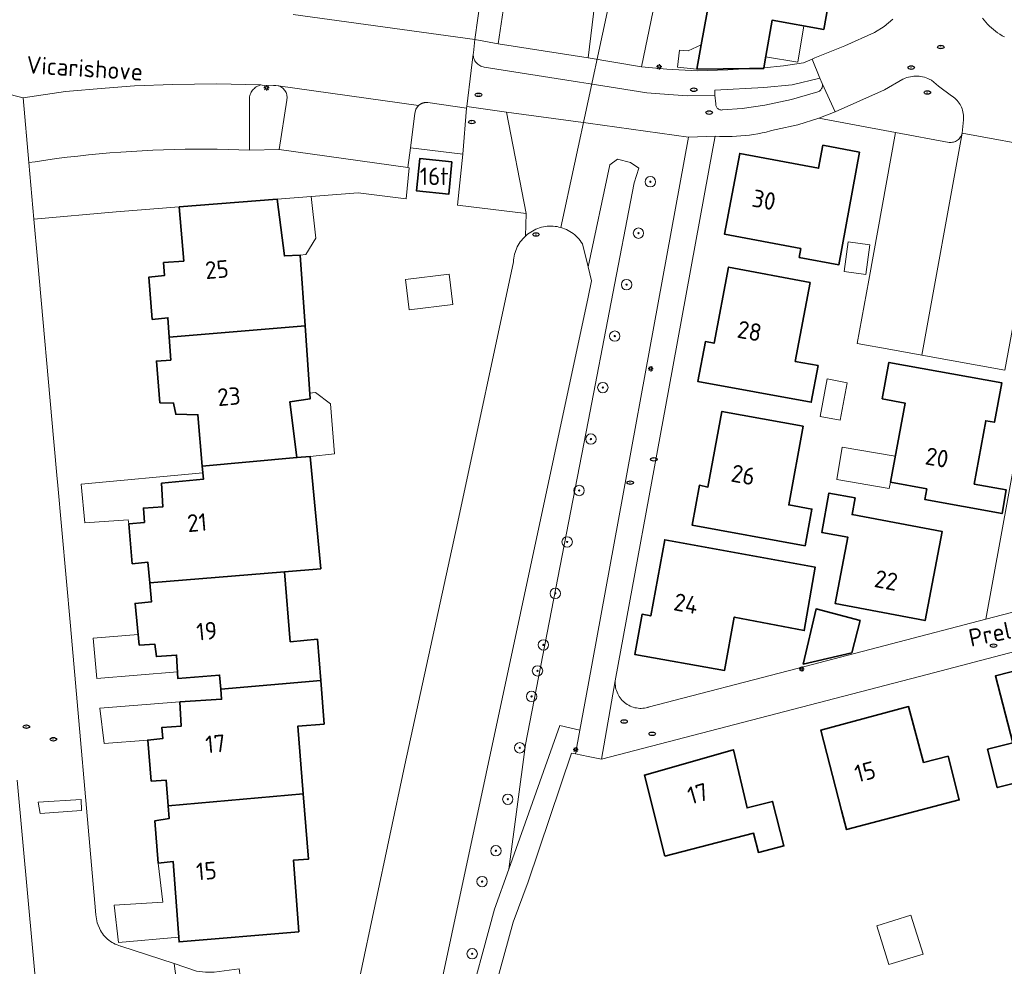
# Model space of a CAD drawing. Header units: metres. Extents: x 152610 to 160096, y 456114 to 462495.
# Tile 520 of 938: x 158456 to 158532, y 459881 to 459954. Entities that reach past the tile are written whole.
import ezdxf
from ezdxf.enums import TextEntityAlignment as Align

# ---------------------------------------------------------------- set-up
doc = ezdxf.new("R2010")
doc.units = ezdxf.units.M
doc.header["$LTSCALE"] = 0.5
doc.layers.get('0').update_dxf_attribs({"linetype": 'CONTINUOUS'})
for name, color, linetype, lineweight in [('B-PV-GK-BESCHOEIING-G', 251, 'GK-BESCHOEIING-SO', 18), ('B-PV-GR-BEPLANTING_CULTUUR_BOSPLANTSOEN-GV', 251, 'CONTINUOUS', 18), ('B-PV-GR-BEPLANTING_CULTUUR_HEESTERS-GV', 251, 'CONTINUOUS', 18), ('B-PV-GR-BOOM-S', 251, 'CONTINUOUS', 25), ('B-PV-GR-HAAG-GV', 251, 'CONTINUOUS', 13), ('B-PV-IE-MEUBILAIR-S', 251, 'CONTINUOUS', 25), ('B-PV-KW-KUNSTWERK_DUIKER-G', 251, 'CONTINUOUS', 18), ('B-PV-OG-BEBOUWING-GV', 6, 'CONTINUOUS', 35), ('B-PV-OG-BEBOUWING-T18', 1, 'CONTINUOUS', 18), ('B-PV-OG-BEBOUWING_OVERBOUWING-GV', 251, 'CONTINUOUS', 18), ('B-PV-OG-BEBOUWING_SCHUUR-GV', 251, 'CONTINUOUS', 18), ('B-PV-OG-TERREIN_BEGROEID-GV', 251, 'CONTINUOUS', 18), ('B-PV-OG-TOPOGRAFIE-T18', 1, 'CONTINUOUS', 18), ('B-PV-OG-WATER_SLOOT-GV', 251, 'CONTINUOUS', 18), ('B-PV-VH-GESLOTENVERHARDING_ASFALT-GV', 251, 'CONTINUOUS', 18), ('B-PV-VH-ONVERHARD_ZAND-GV', 251, 'CONTINUOUS', 18), ('B-PV-VH-OPENVERHARDING_BETONSTRAATSTEEN-GV', 251, 'CONTINUOUS', 18), ('B-PV-VH-OPENVERHARDING_TEGEL-GV', 251, 'CONTINUOUS', 18)]:
    doc.layers.add(name, color=color, linetype=linetype, lineweight=lineweight)
doc.styles.add('NLCS-ISO', font='NLCS-ISO.ttf')
doc.styles.add('NLCS-ISO-M750-T18', font='NLCS-ISO.ttf', dxfattribs={"height": 1.35})
doc.linetypes.add('GK-BESCHOEIING-SO', pattern='A,18,-3,[1,NLCS.SHX,S=0.6,R=0,X=0,Y=0],-3', length=24)

# ---------------------------------------------------------------- blocks, each defined once
blk = doc.blocks.new('SIE-MEUBILAIR_PAAL_LICHTMAST-SO')
for points in [[(-0.62, 0), (-1, 0)], [(-0.71, 0.71), (-0.44, 0.44)], [(0, 1), (0, 0.62)], [(0.44, 0.44), (0.71, 0.71)], [(1, 0), (0.62, 0)], [(-0.71, -0.71), (-0.44, -0.44)], [(0, -0.62), (0, -1)], [(0.44, -0.44), (0.71, -0.71)]]:
    blk.add_lwpolyline(points)
blk.add_circle((0, 0), 0.5)
blk = doc.blocks.new('SIE-MEUBILAIR_PUT_RIOOLPUT-SO')
blk.add_ellipse((0, 0), major_axis=(1.25, 0), ratio=0.54)
at = {"style": 'NLCS-ISO'}
blk.add_text('ri', height=0.75, dxfattribs=at).set_placement((-0.04, 0.07), align=Align.MIDDLE_CENTER)
blk = doc.blocks.new('SGR-BOOM_GBKN-SO')
at = {"linetype": 'ByBlock', "lineweight": 18}
h = blk.add_hatch(color=0, dxfattribs=at)
h.dxf.hatch_style = 1
edge = h.paths.add_edge_path()
edge.add_arc((0, 0), 0.25, 0, 360)
at = {"color": 0, "linetype": 'ByBlock', "lineweight": 18}
for radius in [2, 0.25]:
    blk.add_circle((0, 0), radius, dxfattribs=at)
at = {"color": 0, "linetype": 'ByBlock', "lineweight": 18, "style": 'NLCS-ISO'}
blk.add_attdef('SOORT', (2.5, 0), '', height=1.5, dxfattribs=at)

msp = doc.modelspace()

# ---------------------------------------------------------------- linework, layer by layer
at = {"layer": 'B-PV-GK-BESCHOEIING-G', "flags": 128}
msp.add_lwpolyline([(158482.859, 459857.351), (158482.756, 459857.303), (158482.649, 459857.262), (158482.539, 459857.229), (158482.427, 459857.203), (158482.314, 459857.186), (158482.2, 459857.176), (158482.085, 459857.174), (158481.971, 459857.181), (158481.857, 459857.195), (158481.745, 459857.217), (158481.634, 459857.247), (158481.526, 459857.284), (158481.421, 459857.329), (158481.319, 459857.382), (158481.221, 459857.441), (158481.127, 459857.507), (158481.038, 459857.579), (158480.955, 459857.657), (158480.877, 459857.741), (158480.805, 459857.831), (158480.74, 459857.925), (158480.681, 459858.023), (158478.864, 459874.302), (158478.832, 459874.416), (158478.8, 459874.553), (158478.777, 459874.692), (158478.762, 459874.832), (158478.754, 459874.972), (158478.755, 459875.113), (158478.764, 459875.253), (158478.78, 459875.393), (158478.804, 459875.532), (158478.837, 459875.669), (158478.877, 459875.803), (158478.924, 459875.936), (158478.979, 459876.065), (158479.042, 459876.191), (158479.111, 459876.314), (158479.187, 459876.432), (158479.27, 459876.545), (158479.359, 459876.654), (158479.455, 459876.758), (158479.556, 459876.856), (158479.662, 459876.948), (158479.773, 459877.034), (158479.889, 459877.113), (158480.01, 459877.186), (158480.134, 459877.251), (158480.262, 459877.31), (158480.414, 459877.379), (158480.563, 459877.454), (158480.708, 459877.537), (158480.849, 459877.627), (158480.985, 459877.723), (158481.117, 459877.826), (158481.243, 459877.935), (158481.364, 459878.05), (158481.48, 459878.171), (158481.589, 459878.297), (158481.693, 459878.428), (158481.79, 459878.564), (158481.88, 459878.704), (158481.964, 459878.848), (158482.04, 459878.997), (158482.11, 459879.149), (158482.131, 459879.2), (158482.308, 459879.697), (158482.396, 459880.217), (158485.88, 459896.56), (158489.95, 459915.29), (158494.249, 459935.325), (158494.258, 459935.466), (158494.275, 459935.615), (158494.3, 459935.763), (158494.332, 459935.91), (158494.373, 459936.054), (158494.421, 459936.196), (158494.477, 459936.336), (158494.54, 459936.472), (158494.61, 459936.605), (158494.687, 459936.734), (158494.771, 459936.858), (158494.861, 459936.978), (158494.958, 459937.093), (158495.061, 459937.202), (158495.169, 459937.306), (158495.213, 459937.346), (158495.328, 459937.444), (158495.449, 459937.536), (158495.574, 459937.621), (158495.704, 459937.699), (158495.837, 459937.771), (158495.974, 459937.835), (158496.115, 459937.892), (158496.258, 459937.941), (158496.403, 459937.983), (158496.551, 459938.017), (158496.7, 459938.044), (158496.85, 459938.062), (158497.001, 459938.072), (158497.153, 459938.075), (158497.304, 459938.069), (158497.455, 459938.056), (158497.605, 459938.034), (158497.753, 459938.005), (158497.9, 459937.968), (158498.045, 459937.923), (158498.187, 459937.87), (158498.326, 459937.81), (158498.462, 459937.743), (158498.594, 459937.669), (158498.722, 459937.588), (158498.845, 459937.5), (158498.964, 459937.406), (158499.077, 459937.306), (158499.185, 459937.2), (158499.287, 459937.088), (158499.384, 459936.971), (158499.474, 459936.849), (158499.557, 459936.723), (158500, 459934.95), (158500.27, 459933.87), (158500, 459932.606), (158484.296, 459859.171), (158484.244, 459859.034), (158484.177, 459858.877), (158484.102, 459858.724), (158484.02, 459858.575), (158483.932, 459858.43), (158483.836, 459858.289), (158483.734, 459858.152), (158483.626, 459858.021), (158483.512, 459857.895), (158483.392, 459857.774), (158483.266, 459857.659), (158483.135, 459857.55), (158482.999, 459857.447)], close=True, dxfattribs=at)
at = {"layer": 'B-PV-GR-BEPLANTING_CULTUUR_BOSPLANTSOEN-GV', "flags": 128}
msp.add_lwpolyline([(158500.505, 459955.291), (158500, 459951.049), (158504.12, 459950.35), (158506.66, 459962.66)], dxfattribs=at)
msp.add_lwpolyline([(158503.264, 459942.976), (158502.271, 459943.233), (158501.673, 459942.809), (158500, 459934.95), (158500.27, 459933.87), (158500, 459932.606), (158484.296, 459859.171), (158484.796, 459858.247), (158485.183, 459857.785), (158485.888, 459857.571), (158486.448, 459857.668), (158486.778, 459858.17), (158488.442, 459864.606), (158488.054, 459866.783), (158488.156, 459867.733), (158488.207, 459868.584), (158492.786, 459885.444), (158493.879, 459888.522), (158495.186, 459898.113), (158500, 459923.027), (158503.55, 459941.4), (158503.913, 459942.54)], close=True, dxfattribs=at)
at = {"layer": 'B-PV-GR-BEPLANTING_CULTUUR_HEESTERS-GV', "flags": 128}
for points in [[(158474.89, 459948.95), (158474.783, 459948.952), (158474.691, 459948.927), (158474.601, 459948.894), (158474.514, 459948.854), (158474.431, 459948.807), (158474.353, 459948.753), (158474.279, 459948.693), (158474.21, 459948.627), (158474.147, 459948.555), (158474.09, 459948.478), (158474.04, 459948.397), (158473.997, 459948.312), (158473.961, 459948.223), (158473.933, 459948.132), (158473.912, 459948.039), (158473.9, 459947.944), (158473.895, 459947.849), (158473.895, 459947.833), (158473.91, 459943.928), (158476.2, 459943.98), (158476.773, 459947.778), (158476.789, 459947.863), (158476.798, 459947.949), (158476.798, 459948.035), (158476.791, 459948.121), (158476.775, 459948.206), (158476.752, 459948.29), (158476.721, 459948.37), (158476.683, 459948.448), (158476.638, 459948.521), (158476.586, 459948.591), (158476.528, 459948.655), (158476.465, 459948.713), (158476.396, 459948.766), (158476.323, 459948.811), (158476.246, 459948.85), (158476.165, 459948.882), (158476.126, 459948.894), (158475.94, 459948.92), (158475.764, 459948.925)], [(158487.573, 459947.601), (158487.558, 459947.602), (158487.543, 459947.602), (158487.528, 459947.602), (158487.513, 459947.602), (158487.498, 459947.602), (158487.483, 459947.602), (158487.468, 459947.601), (158487.453, 459947.6), (158487.438, 459947.598), (158487.423, 459947.597), (158487.408, 459947.595), (158487.394, 459947.593), (158487.379, 459947.591), (158487.364, 459947.588), (158487.349, 459947.585), (158487.335, 459947.582), (158487.32, 459947.579), (158487.306, 459947.575), (158487.291, 459947.572), (158487.277, 459947.567), (158487.262, 459947.563), (158487.248, 459947.559), (158487.234, 459947.554), (158487.22, 459947.549), (158487.206, 459947.543), (158487.192, 459947.538), (158487.178, 459947.532), (158487.165, 459947.526), (158487.151, 459947.52), (158487.137, 459947.513), (158487.124, 459947.506), (158487.111, 459947.499), (158487.098, 459947.492), (158487.085, 459947.485), (158487.072, 459947.477), (158487.059, 459947.469), (158487.047, 459947.461), (158487.034, 459947.453), (158487.022, 459947.444), (158487.01, 459947.436), (158486.998, 459947.427), (158486.986, 459947.418), (158486.974, 459947.408), (158486.963, 459947.399), (158486.951, 459947.389), (158486.94, 459947.379), (158486.929, 459947.369), (158486.731, 459947.093), (158486.654, 459946.762), (158486.301, 459944.1), (158490.356, 459943.612), (158490.64, 459947.156), (158487.647, 459947.593), (158487.632, 459947.595), (158487.617, 459947.597), (158487.602, 459947.598), (158487.588, 459947.6)], [(158471.427, 459943.999), (158470.598, 459944.007), (158469.77, 459944.006), (158468.942, 459943.998), (158468.114, 459943.981), (158467.286, 459943.957), (158466.459, 459943.925), (158465.632, 459943.885), (158464.805, 459943.836), (158463.979, 459943.78), (158463.153, 459943.716), (158462.328, 459943.643), (158461.504, 459943.563), (158460.681, 459943.475), (158459.858, 459943.379), (158459.036, 459943.275), (158458.216, 459943.163), (158457.396, 459943.043), (158456.912, 459942.968), (158457.299, 459938.609), (158463.629, 459939.171), (158468.49, 459939.551), (158476.048, 459940.144), (158479.002, 459940.376), (158482.29, 459940.635), (158485.969, 459940.183), (158486.199, 459942.576), (158486.1, 459942.59), (158476.2, 459943.98), (158473.91, 459943.928), (158473.082, 459943.96), (158472.255, 459943.983)]]:
    msp.add_lwpolyline(points, close=True, dxfattribs=at)
at = {"layer": 'B-PV-GR-HAAG-GV', "flags": 128}
for points in [[(158518.03, 459949.08), (158517.864, 459949.483), (158515.731, 459948.976), (158513.55, 459948.75), (158509.76, 459948.56), (158509.76, 459948.16), (158509.83, 459947.5), (158509.831, 459947.44), (158509.841, 459947.38), (158509.858, 459947.322), (158509.883, 459947.267), (158509.914, 459947.216), (158509.953, 459947.169), (158509.997, 459947.128), (158510.046, 459947.092), (158510.099, 459947.064), (158510.156, 459947.043), (158510.214, 459947.03), (158510.275, 459947.024), (158510.335, 459947.027), (158510.36, 459947.03), (158511.88, 459947.15), (158513.61, 459947.39), (158515.679, 459947.835), (158517.71, 459948.43), (158517.769, 459948.455), (158517.825, 459948.487), (158517.876, 459948.526), (158517.922, 459948.57), (158517.962, 459948.62), (158517.996, 459948.675), (158518.023, 459948.734), (158518.042, 459948.795), (158518.053, 459948.858), (158518.056, 459948.922), (158518.052, 459948.986), (158518.039, 459949.049)], [(158525.508, 459949.625), (158525.372, 459949.634), (158525.236, 459949.634), (158525.1, 459949.627), (158524.965, 459949.611), (158524.832, 459949.588), (158524.699, 459949.557), (158524.569, 459949.518), (158524.441, 459949.471), (158524.317, 459949.417), (158524.26, 459949.39), (158522.84, 459948.58), (158519.024, 459946.876), (158517.78, 459946.39), (158523.69, 459945.29), (158527.81, 459944.53), (158527.896, 459944.524), (158527.982, 459944.525), (158528.067, 459944.535), (158528.151, 459944.552), (158528.234, 459944.578), (158528.313, 459944.61), (158528.389, 459944.65), (158528.461, 459944.697), (158528.529, 459944.751), (158528.591, 459944.81), (158528.647, 459944.875), (158528.697, 459944.945), (158528.741, 459945.019), (158528.777, 459945.097), (158528.806, 459945.178), (158528.82, 459945.23), (158528.92, 459946.26), (158528.929, 459946.384), (158528.93, 459946.509), (158528.923, 459946.633), (158528.909, 459946.757), (158528.886, 459946.879), (158528.855, 459947), (158528.817, 459947.118), (158528.771, 459947.234), (158528.718, 459947.347), (158528.658, 459947.456), (158528.591, 459947.561), (158528.517, 459947.661), (158528.437, 459947.756), (158528.351, 459947.847), (158528.26, 459947.931), (158528.163, 459948.009), (158528.061, 459948.081), (158528, 459948.12), (158527.01, 459948.87), (158526.46, 459949.32), (158526.29, 459949.41), (158526.166, 459949.465), (158526.038, 459949.512), (158525.908, 459949.552), (158525.776, 459949.584), (158525.643, 459949.609)]]:
    msp.add_lwpolyline(points, close=True, dxfattribs=at)
at = {"layer": 'B-PV-KW-KUNSTWERK_DUIKER-G', "flags": 128}
for points in [[(158502.203, 459958.038), (158500, 459947.741)], [(158500, 459947.741), (158497.909, 459937.965)]]:
    msp.add_lwpolyline(points, dxfattribs=at)
at = {"layer": 'B-PV-OG-BEBOUWING-GV', "flags": 128}
for points in [[(158519.4, 459960.12), (158512.44, 459961.36), (158511.4, 459955.5), (158509.41, 459955.86), (158508.72, 459952.06), (158508.388, 459950.184), (158512.444, 459950.212), (158513.52, 459950.219), (158513.529, 459950.272), (158513.69, 459951.18), (158514.17, 459953.94), (158518.16, 459953.23)], [(158520.92, 459943.77), (158518.09, 459944.31), (158517.76, 459942.54), (158511.69, 459943.68), (158510.51, 459937.45), (158516.39, 459936.34), (158516.27, 459935.67), (158519.32, 459935.1)], [(158489.51, 459943.04), (158487.02, 459943.28), (158486.78, 459940.79), (158489.27, 459940.55)], [(158467.719, 459929.518), (158478.186, 459930.38), (158477.81, 459935.846), (158476.6, 459935.783), (158476.048, 459940.144), (158468.49, 459939.551), (158468.836, 459935.381), (158467.282, 459935.271), (158467.356, 459934.268), (158466.151, 459934.149), (158466.416, 459930.889), (158467.621, 459931.008)], [(158517.1, 459933.74), (158510.83, 459934.92), (158509.71, 459929.05), (158509.04, 459929.18), (158508.46, 459926.1), (158517.19, 459924.5), (158517.72, 459927.33), (158515.96, 459927.65)], [(158470.264, 459919.586), (158477.555, 459920.233), (158477.025, 459924.545), (158478.572, 459924.764), (158478.186, 459930.38), (158467.719, 459929.518), (158467.836, 459927.748), (158466.733, 459927.677), (158466.999, 459924.467), (158468.05, 459924.439), (158468.228, 459923.583), (158469.929, 459923.539)], [(158526.103, 459917.84), (158525.952, 459917.005), (158531.896, 459915.924), (158532.226, 459917.743), (158529.749, 459918.194), (158530.64, 459923.08), (158531.31, 459922.96), (158531.87, 459926.01), (158523.18, 459927.57), (158522.66, 459924.77), (158524.43, 459924.44), (158523.3, 459918.35)], [(158516.58, 459922.67), (158510.31, 459923.8), (158509.23, 459917.97), (158508.57, 459918.1), (158508.01, 459915.03), (158516.72, 459913.44), (158517.24, 459916.27), (158515.46, 459916.59)], [(158466.219, 459910.578), (158476.608, 459911.442), (158479.396, 459911.674), (158478.579, 459920.324), (158477.555, 459920.233), (158470.264, 459919.586), (158470.35, 459918.572), (158467.137, 459918.256), (158467.24, 459916.451), (158465.736, 459916.341), (158465.807, 459915.238), (158464.602, 459915.119), (158464.873, 459912.058), (158466.077, 459912.177)], [(158520.58, 459917.13), (158518.55, 459917.5), (158518, 459914.47), (158520.01, 459914.11), (158519.04, 459908.98), (158525.97, 459907.67), (158527.27, 459914.55), (158520.34, 459915.84)], [(158512.14, 459912.78), (158505.9, 459913.9), (158504.83, 459908.04), (158504.16, 459908.16), (158503.59, 459905.07), (158510.515, 459903.835), (158511.261, 459907.942), (158516.659, 459906.907), (158517.494, 459911.802)], [(158477.031, 459906.034), (158476.608, 459911.442), (158466.219, 459910.578), (158466.348, 459909.117), (158465.093, 459908.999), (158465.41, 459905.788), (158466.613, 459905.856), (158466.738, 459904.902), (158468.293, 459905.011), (158468.396, 459903.207), (158471.607, 459903.473), (158471.695, 459902.394), (158479.392, 459903.065), (158479.14, 459906.231)], [(158520.968, 459907.689), (158517.572, 459908.577), (158516.578, 459904.325), (158520.317, 459905.2)], [(158539.95, 459898.34), (158538.22, 459905.16), (158531.39, 459903.43), (158532.725, 459898.249), (158530.777, 459897.763), (158531.528, 459894.804), (158533.482, 459895.312), (158533.14, 459896.64)], [(158479.66, 459899.699), (158479.392, 459903.065), (158471.695, 459902.394), (158471.759, 459901.617), (158468.549, 459901.401), (158468.651, 459899.546), (158467.146, 459899.435), (158467.224, 459898.582), (158466.069, 459898.462), (158466.337, 459895.302), (158467.491, 459895.372), (158467.64, 459893.397), (158478.047, 459894.311), (158477.633, 459899.542)], [(158525.842, 459896.732), (158524.693, 459901.054), (158517.931, 459899.22), (158519.53, 459893.05), (158519.913, 459891.571), (158528.6, 459893.86), (158527.742, 459897.22)], [(158505.92, 459889.53), (158512.75, 459891.28), (158513.125, 459889.814), (158515.084, 459890.315), (158514.208, 459893.738), (158512.249, 459893.237), (158511.202, 459897.725), (158511.108, 459897.698), (158504.336, 459895.773)], [(158478.047, 459894.311), (158467.64, 459893.397), (158467.714, 459892.412), (158466.608, 459892.241), (158466.873, 459888.981), (158468.028, 459889.101), (158468.478, 459882.911), (158477.699, 459883.698), (158477.292, 459889.208), (158478.445, 459889.278)]]:
    msp.add_lwpolyline(points, close=True, dxfattribs=at)
at = {"layer": 'B-PV-OG-BEBOUWING_OVERBOUWING-GV', "flags": 128}
for points in [[(158516.626, 459953.503), (158514.17, 459953.94), (158513.69, 459951.18), (158513.679, 459951.119), (158516.16, 459950.707)], [(158508.388, 459950.184), (158508.718, 459952.047), (158507.716, 459951.586), (158507.043, 459951.63), (158506.885, 459950.321)], [(158479.021, 459937.15), (158478.66, 459940.349), (158476.048, 459940.144), (158476.6, 459935.783), (158477.81, 459935.846), (158478.235, 459935.891)], [(158480.151, 459924.383), (158478.982, 459925.265), (158478.542, 459925.202), (158478.572, 459924.764), (158477.025, 459924.545), (158477.555, 459920.233), (158478.579, 459920.324), (158480.461, 459920.526)], [(158470.35, 459918.572), (158470.309, 459919.057), (158460.928, 459918.176), (158461.228, 459915.198), (158464.56, 459915.442), (158464.602, 459915.119), (158465.807, 459915.238), (158465.736, 459916.341), (158467.24, 459916.451), (158467.137, 459918.256)], [(158465.41, 459905.788), (158465.329, 459906.606), (158461.871, 459906.315), (158462.152, 459903.221), (158468.366, 459903.725), (158468.293, 459905.011), (158466.738, 459904.902), (158466.613, 459905.856)], [(158468.651, 459899.546), (158468.549, 459901.401), (158462.38, 459900.913), (158462.715, 459898.215), (158466.069, 459898.462), (158467.224, 459898.582), (158467.146, 459899.435)], [(158468.451, 459883.28), (158468.028, 459889.101), (158466.873, 459888.981), (158467.217, 459885.97), (158463.473, 459885.733), (158463.815, 459882.873)]]:
    msp.add_lwpolyline(points, close=True, dxfattribs=at)
at = {"layer": 'B-PV-OG-BEBOUWING_SCHUUR-GV', "flags": 128}
for points in [[(158521.717, 459936.643), (158520.04, 459936.867), (158519.734, 459934.585), (158521.411, 459934.36)], [(158489.581, 459932.045), (158489.3, 459934.364), (158485.933, 459933.957), (158486.214, 459931.637)], [(158519.972, 459926.01), (158518.43, 459926.297), (158517.893, 459923.403), (158519.434, 459923.117)], [(158523.672, 459920.352), (158519.583, 459921.049), (158519.159, 459918.557), (158523.21, 459917.867), (158523.3, 459918.35)], [(158525.813, 459881.977), (158524.878, 459884.981), (158522.245, 459884.162), (158523.18, 459881.158)]]:
    msp.add_lwpolyline(points, close=True, dxfattribs=at)
at = {"layer": 'B-PV-OG-TERREIN_BEGROEID-GV', "flags": 128}
msp.add_lwpolyline([(158495.15, 459966.03), (158493.06, 459952.12), (158500, 459951.049), (158500.505, 459955.291)], dxfattribs=at)
for points in [[(158493.714, 459946.869), (158490.66, 459947.29), (158490.64, 459947.156), (158490.356, 459943.612), (158489.941, 459939.694), (158495.215, 459939.045)], [(158500, 459946.003), (158493.714, 459946.869), (158495.215, 459939.045), (158495.169, 459937.306), (158495.213, 459937.346), (158495.328, 459937.444), (158495.449, 459937.536), (158495.574, 459937.621), (158495.704, 459937.699), (158495.837, 459937.771), (158495.974, 459937.835), (158496.115, 459937.892), (158496.258, 459937.941), (158496.403, 459937.983), (158496.551, 459938.017), (158496.7, 459938.044), (158496.85, 459938.062), (158497.001, 459938.072), (158497.153, 459938.075), (158497.304, 459938.069), (158497.455, 459938.056), (158497.605, 459938.034), (158497.753, 459938.005), (158497.9, 459937.968), (158498.045, 459937.923), (158498.187, 459937.87), (158498.326, 459937.81), (158498.462, 459937.743), (158498.594, 459937.669), (158498.722, 459937.588), (158498.845, 459937.5), (158498.964, 459937.406), (158499.077, 459937.306), (158499.185, 459937.2), (158499.287, 459937.088), (158499.384, 459936.971), (158499.474, 459936.849), (158499.557, 459936.723), (158500, 459934.95), (158501.673, 459942.809), (158502.271, 459943.233), (158503.264, 459942.976), (158503.913, 459942.54), (158503.55, 459941.4), (158500, 459923.027), (158495.186, 459898.113), (158493.879, 459888.522), (158497.812, 459899.6), (158499.363, 459899.222), (158500, 459902.7), (158507.73, 459944.937)]]:
    msp.add_lwpolyline(points, close=True, dxfattribs=at)
at = {"layer": 'B-PV-OG-WATER_SLOOT-GV', "flags": 128}
msp.add_lwpolyline([(158484.296, 459859.171), (158500, 459932.606), (158500.27, 459933.87), (158500, 459934.95), (158499.557, 459936.723), (158499.474, 459936.849), (158499.384, 459936.971), (158499.287, 459937.088), (158499.185, 459937.2), (158499.077, 459937.306), (158498.964, 459937.406), (158498.845, 459937.5), (158498.722, 459937.588), (158498.594, 459937.669), (158498.462, 459937.743), (158498.326, 459937.81), (158498.187, 459937.87), (158498.045, 459937.923), (158497.9, 459937.968), (158497.753, 459938.005), (158497.605, 459938.034), (158497.455, 459938.056), (158497.304, 459938.069), (158497.153, 459938.075), (158497.001, 459938.072), (158496.85, 459938.062), (158496.7, 459938.044), (158496.551, 459938.017), (158496.403, 459937.983), (158496.258, 459937.941), (158496.115, 459937.892), (158495.974, 459937.835), (158495.837, 459937.771), (158495.704, 459937.699), (158495.574, 459937.621), (158495.449, 459937.536), (158495.328, 459937.444), (158495.213, 459937.346), (158495.169, 459937.306), (158495.061, 459937.202), (158494.958, 459937.093), (158494.861, 459936.978), (158494.771, 459936.858), (158494.687, 459936.734), (158494.61, 459936.605), (158494.54, 459936.472), (158494.477, 459936.336), (158494.421, 459936.196), (158494.373, 459936.054), (158494.332, 459935.91), (158494.3, 459935.763), (158494.275, 459935.615), (158494.258, 459935.466), (158494.249, 459935.325), (158489.95, 459915.29), (158485.88, 459896.56), (158482.396, 459880.217)], dxfattribs=at)
at = {"layer": 'B-PV-VH-GESLOTENVERHARDING_ASFALT-GV', "flags": 128}
msp.add_lwpolyline([(158491.147, 459951.246), (158491.145, 459951.335), (158490.995, 459950.077), (158490.66, 459947.29), (158493.714, 459946.869), (158500, 459946.003), (158507.73, 459944.937), (158509.78, 459945.01), (158510.111, 459944.993), (158510.442, 459944.983), (158510.773, 459944.982), (158511.104, 459944.989), (158511.434, 459945.003), (158511.765, 459945.026), (158512.094, 459945.057), (158512.423, 459945.095), (158512.751, 459945.142), (158513.078, 459945.196), (158513.403, 459945.258), (158513.726, 459945.328), (158514.048, 459945.407), (158514.368, 459945.492), (158514.5, 459945.53), (158516.161, 459945.879), (158517.78, 459946.39), (158519.024, 459946.876), (158518.03, 459949.08), (158518.039, 459949.049), (158518.052, 459948.986), (158518.056, 459948.922), (158518.053, 459948.858), (158518.042, 459948.795), (158518.023, 459948.734), (158517.996, 459948.675), (158517.962, 459948.62), (158517.922, 459948.57), (158517.876, 459948.526), (158517.825, 459948.487), (158517.769, 459948.455), (158517.71, 459948.43), (158515.679, 459947.835), (158513.61, 459947.39), (158511.88, 459947.15), (158510.36, 459947.03), (158510.335, 459947.027), (158510.275, 459947.024), (158510.214, 459947.03), (158510.156, 459947.043), (158510.099, 459947.064), (158510.046, 459947.092), (158509.997, 459947.128), (158509.953, 459947.169), (158509.914, 459947.216), (158509.883, 459947.267), (158509.858, 459947.322), (158509.841, 459947.38), (158509.831, 459947.44), (158509.83, 459947.5), (158509.76, 459948.16), (158507.643, 459948.127), (158505.53, 459948.26), (158504.52, 459948.36), (158500, 459949.059), (158499.34, 459949.16), (158491.985, 459950.334), (158491.9, 459950.351), (158491.814, 459950.377), (158491.731, 459950.41), (158491.652, 459950.45), (158491.576, 459950.497), (158491.505, 459950.551), (158491.439, 459950.611), (158491.378, 459950.677), (158491.324, 459950.747), (158491.276, 459950.823), (158491.236, 459950.902), (158491.202, 459950.985), (158491.176, 459951.07), (158491.158, 459951.157)], close=True, dxfattribs=at)
at = {"layer": 'B-PV-VH-ONVERHARD_ZAND-GV', "flags": 128}
for points in [[(158518.03, 459949.08), (158517.864, 459949.483), (158515.731, 459948.976), (158513.55, 459948.75), (158509.76, 459948.56), (158509.76, 459948.16), (158509.83, 459947.5), (158509.831, 459947.44), (158509.841, 459947.38), (158509.858, 459947.322), (158509.883, 459947.267), (158509.914, 459947.216), (158509.953, 459947.169), (158509.997, 459947.128), (158510.046, 459947.092), (158510.099, 459947.064), (158510.156, 459947.043), (158510.214, 459947.03), (158510.275, 459947.024), (158510.335, 459947.027), (158510.36, 459947.03), (158511.88, 459947.15), (158513.61, 459947.39), (158515.679, 459947.835), (158517.71, 459948.43), (158517.769, 459948.455), (158517.825, 459948.487), (158517.876, 459948.526), (158517.922, 459948.57), (158517.962, 459948.62), (158517.996, 459948.675), (158518.023, 459948.734), (158518.042, 459948.795), (158518.053, 459948.858), (158518.056, 459948.922), (158518.052, 459948.986), (158518.039, 459949.049)], [(158525.508, 459949.625), (158525.372, 459949.634), (158525.236, 459949.634), (158525.1, 459949.627), (158524.965, 459949.611), (158524.832, 459949.588), (158524.699, 459949.557), (158524.569, 459949.518), (158524.441, 459949.471), (158524.317, 459949.417), (158524.26, 459949.39), (158522.84, 459948.58), (158519.024, 459946.876), (158517.78, 459946.39), (158523.69, 459945.29), (158527.81, 459944.53), (158527.896, 459944.524), (158527.982, 459944.525), (158528.067, 459944.535), (158528.151, 459944.552), (158528.234, 459944.578), (158528.313, 459944.61), (158528.389, 459944.65), (158528.461, 459944.697), (158528.529, 459944.751), (158528.591, 459944.81), (158528.647, 459944.875), (158528.697, 459944.945), (158528.741, 459945.019), (158528.777, 459945.097), (158528.806, 459945.178), (158528.82, 459945.23), (158528.92, 459946.26), (158528.929, 459946.384), (158528.93, 459946.509), (158528.923, 459946.633), (158528.909, 459946.757), (158528.886, 459946.879), (158528.855, 459947), (158528.817, 459947.118), (158528.771, 459947.234), (158528.718, 459947.347), (158528.658, 459947.456), (158528.591, 459947.561), (158528.517, 459947.661), (158528.437, 459947.756), (158528.351, 459947.847), (158528.26, 459947.931), (158528.163, 459948.009), (158528.061, 459948.081), (158528, 459948.12), (158527.01, 459948.87), (158526.46, 459949.32), (158526.29, 459949.41), (158526.166, 459949.465), (158526.038, 459949.512), (158525.908, 459949.552), (158525.776, 459949.584), (158525.643, 459949.609)]]:
    msp.add_lwpolyline(points, close=True, dxfattribs=at)
at = {"layer": 'B-PV-VH-OPENVERHARDING_BETONSTRAATSTEEN-GV', "flags": 128}
for points in [[(158453.307, 459948.752), (158456.46, 459947.97), (158459.74, 459948.44), (158462.78, 459948.72), (158465.055, 459948.887), (158467.99, 459949), (158471.34, 459949.03), (158474.783, 459948.952), (158474.89, 459948.95), (158475.764, 459948.925), (158475.94, 459948.92), (158476.126, 459948.894), (158486.929, 459947.369), (158486.94, 459947.379), (158486.951, 459947.389), (158486.963, 459947.399), (158486.974, 459947.408), (158486.986, 459947.418), (158486.998, 459947.427), (158487.01, 459947.436), (158487.022, 459947.444), (158487.034, 459947.453), (158487.047, 459947.461), (158487.059, 459947.469), (158487.072, 459947.477), (158487.085, 459947.485), (158487.098, 459947.492), (158487.111, 459947.499), (158487.124, 459947.506), (158487.137, 459947.513), (158487.151, 459947.52), (158487.165, 459947.526), (158487.178, 459947.532), (158487.192, 459947.538), (158487.206, 459947.543), (158487.22, 459947.549), (158487.234, 459947.554), (158487.248, 459947.559), (158487.262, 459947.563), (158487.277, 459947.567), (158487.291, 459947.572), (158487.306, 459947.575), (158487.32, 459947.579), (158487.335, 459947.582), (158487.349, 459947.585), (158487.364, 459947.588), (158487.379, 459947.591), (158487.394, 459947.593), (158487.408, 459947.595), (158487.423, 459947.597), (158487.438, 459947.598), (158487.453, 459947.6), (158487.468, 459947.601), (158487.483, 459947.602), (158487.498, 459947.602), (158487.513, 459947.602), (158487.528, 459947.602), (158487.543, 459947.602), (158487.558, 459947.602), (158487.573, 459947.601), (158487.588, 459947.6), (158487.602, 459947.598), (158487.617, 459947.597), (158487.632, 459947.595), (158487.647, 459947.593), (158490.64, 459947.156), (158490.66, 459947.29), (158490.995, 459950.077), (158491.145, 459951.335), (158491.157, 459951.431), (158491.28, 459952.45), (158477.282, 459954.384)], [(158523.48, 459954.03), (158522.814, 459953.454), (158522.06, 459953), (158519.793, 459951.958), (158517.47, 459951.05), (158517.256, 459950.955), (158517.864, 459949.483), (158518.03, 459949.08), (158519.024, 459946.876), (158522.84, 459948.58), (158524.26, 459949.39), (158524.317, 459949.417), (158524.441, 459949.471), (158524.569, 459949.518), (158524.699, 459949.557), (158524.832, 459949.588), (158524.965, 459949.611), (158525.1, 459949.627), (158525.236, 459949.634), (158525.372, 459949.634), (158525.508, 459949.625), (158525.643, 459949.609), (158525.776, 459949.584), (158525.908, 459949.552), (158526.038, 459949.512), (158526.166, 459949.465), (158526.29, 459949.41), (158526.46, 459949.32), (158527.01, 459948.87), (158528, 459948.12), (158528.061, 459948.081), (158528.163, 459948.009), (158528.26, 459947.931), (158528.351, 459947.847), (158528.437, 459947.756), (158528.517, 459947.661), (158528.591, 459947.561), (158528.658, 459947.456), (158528.718, 459947.347), (158528.771, 459947.234), (158528.817, 459947.118), (158528.855, 459947), (158528.886, 459946.879), (158528.909, 459946.757), (158528.923, 459946.633), (158528.93, 459946.509), (158528.929, 459946.384), (158528.92, 459946.26), (158528.82, 459945.23), (158535.28, 459944.07)], [(158532.075, 459952.651), (158531.898, 459952.751), (158531.725, 459952.858), (158531.557, 459952.971), (158531.393, 459953.091), (158531.234, 459953.218), (158531.08, 459953.35), (158530.931, 459953.489), (158530.788, 459953.633), (158530.65, 459953.783), (158530.519, 459953.938), (158530.394, 459954.098)], [(158470.839, 459860.27), (158468.09, 459881.24), (158463.986, 459882.588), (158463.973, 459882.591), (158463.835, 459882.634), (158463.7, 459882.683), (158463.567, 459882.74), (158463.438, 459882.804), (158463.313, 459882.876), (158463.192, 459882.954), (158463.075, 459883.039), (158462.963, 459883.13), (158462.857, 459883.227), (158462.756, 459883.33), (158462.66, 459883.439), (158462.571, 459883.552), (158462.489, 459883.67), (158462.413, 459883.793), (158462.166, 459884.373), (158462.07, 459884.997), (158461.98, 459885.89), (158460.11, 459907.27), (158459.108, 459918.36), (158459.087, 459918.596), (158458.831, 459921.457), (158457.573, 459935.541), (158457.299, 459938.609), (158456.912, 459942.968), (158456.46, 459947.97), (158453.307, 459948.752)], [(158534.1, 459926.63), (158530.65, 459907.79), (158536.363, 459909.277)], [(158536.363, 459909.277), (158530.65, 459907.79), (158516.12, 459903.97), (158504.63, 459900.99), (158504.595, 459900.98), (158504.473, 459900.95), (158504.349, 459900.929), (158504.224, 459900.915), (158504.098, 459900.909), (158503.972, 459900.911), (158503.847, 459900.921), (158503.722, 459900.939), (158503.599, 459900.964), (158503.477, 459900.998), (158503.359, 459901.039), (158503.242, 459901.088), (158503.13, 459901.144), (158503.021, 459901.207), (158502.916, 459901.277), (158502.816, 459901.353), (158502.721, 459901.436), (158502.631, 459901.524), (158502.547, 459901.618), (158502.47, 459901.717), (158502.399, 459901.821), (158502.334, 459901.929), (158502.277, 459902.041), (158502.226, 459902.157), (158502.183, 459902.275), (158502.148, 459902.396), (158502.121, 459902.519), (158502.101, 459902.643), (158502.089, 459902.768), (158502.086, 459902.894), (158502.09, 459903.02), (158501.02, 459896.99), (158512.58, 459899.99), (158526.13, 459903.53), (158539.64, 459907.06)], [(158456, 459895.37), (158457.63, 459877.68)]]:
    msp.add_lwpolyline(points, dxfattribs=at)
for points in [[(158474.783, 459948.952), (158471.34, 459949.03), (158467.99, 459949), (158465.055, 459948.887), (158462.78, 459948.72), (158459.74, 459948.44), (158456.46, 459947.97), (158456.912, 459942.968), (158457.396, 459943.043), (158458.216, 459943.163), (158459.036, 459943.275), (158459.858, 459943.379), (158460.681, 459943.475), (158461.504, 459943.563), (158462.328, 459943.643), (158463.153, 459943.716), (158463.979, 459943.78), (158464.805, 459943.836), (158465.632, 459943.885), (158466.459, 459943.925), (158467.286, 459943.957), (158468.114, 459943.981), (158468.942, 459943.998), (158469.77, 459944.006), (158470.598, 459944.007), (158471.427, 459943.999), (158472.255, 459943.983), (158473.082, 459943.96), (158473.91, 459943.928), (158473.895, 459947.833), (158473.895, 459947.849), (158473.9, 459947.944), (158473.912, 459948.039), (158473.933, 459948.132), (158473.961, 459948.223), (158473.997, 459948.312), (158474.04, 459948.397), (158474.09, 459948.478), (158474.147, 459948.555), (158474.21, 459948.627), (158474.279, 459948.693), (158474.353, 459948.753), (158474.431, 459948.807), (158474.514, 459948.854), (158474.601, 459948.894), (158474.691, 459948.927)], [(158486.929, 459947.369), (158476.126, 459948.894), (158476.165, 459948.882), (158476.246, 459948.85), (158476.323, 459948.811), (158476.396, 459948.766), (158476.465, 459948.713), (158476.528, 459948.655), (158476.586, 459948.591), (158476.638, 459948.521), (158476.683, 459948.448), (158476.721, 459948.37), (158476.752, 459948.29), (158476.775, 459948.206), (158476.791, 459948.121), (158476.798, 459948.035), (158476.798, 459947.949), (158476.789, 459947.863), (158476.773, 459947.778), (158476.2, 459943.98), (158486.1, 459942.59), (158486.301, 459944.1), (158486.654, 459946.762), (158486.731, 459947.093)], [(158509.61, 459944.07), (158509.78, 459945.01), (158507.73, 459944.937), (158500, 459902.7), (158499.363, 459899.222), (158499.03, 459897.4), (158500, 459897.201), (158501.02, 459896.99), (158502.09, 459903.02), (158506.22, 459925.53)], [(158527.81, 459944.53), (158523.69, 459945.29), (158521.62, 459933.91), (158520.74, 459929.04), (158523.32, 459928.57), (158525.71, 459928.14), (158528.82, 459945.23), (158528.806, 459945.178), (158528.777, 459945.097), (158528.741, 459945.019), (158528.697, 459944.945), (158528.647, 459944.875), (158528.591, 459944.81), (158528.529, 459944.751), (158528.461, 459944.697), (158528.389, 459944.65), (158528.313, 459944.61), (158528.234, 459944.578), (158528.151, 459944.552), (158528.067, 459944.535), (158527.982, 459944.525), (158527.896, 459944.524)], [(158535.28, 459944.07), (158528.82, 459945.23), (158525.71, 459928.14), (158532.121, 459926.986), (158535.252, 459943.912), (158535.256, 459943.938), (158535.262, 459943.992)], [(158457.764, 459892.816), (158457.631, 459893.676), (158460.926, 459893.88), (158460.956, 459893.049)], [(158460.956, 459893.049), (158460.926, 459893.88), (158457.631, 459893.676), (158457.764, 459892.816)], [(158473.484, 459878.001), (158473.11, 459880.83), (158471.184, 459880.58), (158470.506, 459880.571), (158469.835, 459880.666), (158468.09, 459881.24), (158470.839, 459860.27), (158471.762, 459860.394), (158475.744, 459860.929), (158474.563, 459869.85)]]:
    msp.add_lwpolyline(points, close=True, dxfattribs=at)
at = {"layer": 'B-PV-VH-OPENVERHARDING_TEGEL-GV', "flags": 128}
for points in [[(158507.43, 460014), (158505.62, 460014.28), (158504.522, 460009.379), (158502.424, 460000), (158500, 459989.171), (158497.046, 459975.973), (158496.891, 459975.285), (158496.721, 459974.523), (158495.63, 459969.65), (158493.23, 459966.59), (158491.97, 459957.41), (158491.28, 459952.45), (158493.06, 459952.12), (158495.15, 459966.03), (158497.24, 459968.68), (158500, 459980.954), (158504.283, 460000)], [(158493.06, 459952.12), (158491.28, 459952.45), (158491.157, 459951.431), (158491.145, 459951.335), (158491.147, 459951.246), (158491.158, 459951.157), (158491.176, 459951.07), (158491.202, 459950.985), (158491.236, 459950.902), (158491.276, 459950.823), (158491.324, 459950.747), (158491.378, 459950.677), (158491.439, 459950.611), (158491.505, 459950.551), (158491.576, 459950.497), (158491.652, 459950.45), (158491.731, 459950.41), (158491.814, 459950.377), (158491.9, 459950.351), (158491.985, 459950.334), (158499.34, 459949.16), (158500, 459949.059), (158504.52, 459948.36), (158505.53, 459948.26), (158507.643, 459948.127), (158509.76, 459948.16), (158509.76, 459948.56), (158513.55, 459948.75), (158515.731, 459948.976), (158517.864, 459949.483), (158517.256, 459950.955), (158516.59, 459950.66), (158515.055, 459950.426), (158513.529, 459950.272), (158513.52, 459950.219), (158512.444, 459950.212), (158510.77, 459950.12), (158508.414, 459950.052), (158506.06, 459950.18), (158504.12, 459950.35), (158500, 459951.049)], [(158499.363, 459899.222), (158497.812, 459899.6), (158493.879, 459888.522), (158492.786, 459885.444), (158488.207, 459868.584), (158488.156, 459867.733), (158488.054, 459866.783), (158488.442, 459864.606), (158490.056, 459855.564), (158490.483, 459853.171), (158492.009, 459853.394), (158489.605, 459866.881), (158489.657, 459867.781), (158489.858, 459868.532), (158494.235, 459884.441), (158495.391, 459887.542), (158498.714, 459897.465), (158499.03, 459897.4)]]:
    msp.add_lwpolyline(points, close=True, dxfattribs=at)

# ---------------------------------------------------------------- block references
at = {"layer": 'B-PV-GR-BOOM-S', "xscale": 0.2, "yscale": 0.2, "zscale": 0.2}
for p in [(158504.794, 459941.497), (158503.879, 459937.531), (158502.964, 459933.564), (158502.048, 459929.598), (158501.133, 459925.632), (158500.218, 459921.666), (158499.303, 459917.699), (158498.387, 459913.733), (158497.472, 459909.767), (158496.557, 459905.801), (158496.1, 459903.8), (158495.641, 459901.835), (158494.726, 459897.868), (158493.811, 459893.902), (158492.896, 459889.936), (158491.83, 459887.56), (158491.065, 459882.003)]:
    msp.add_blockref('SGR-BOOM_GBKN-SO', p, dxfattribs=at)
at = {"layer": 'B-PV-IE-MEUBILAIR-S', "xscale": 0.2, "yscale": 0.2, "zscale": 0.2}
for name, p in [('SIE-MEUBILAIR_PUT_RIOOLPUT-SO', (158527.183, 459951.877)), ('SIE-MEUBILAIR_PAAL_LICHTMAST-SO', (158505.47, 459950.346)), ('SIE-MEUBILAIR_PUT_RIOOLPUT-SO', (158524.901, 459950.293)), ('SIE-MEUBILAIR_PAAL_LICHTMAST-SO', (158475.216, 459948.732)), ('SIE-MEUBILAIR_PUT_RIOOLPUT-SO', (158508.138, 459948.586)), ('SIE-MEUBILAIR_PUT_RIOOLPUT-SO', (158491.554, 459948.191)), ('SIE-MEUBILAIR_PUT_RIOOLPUT-SO', (158526.14, 459948.37)), ('SIE-MEUBILAIR_PUT_RIOOLPUT-SO', (158509.322, 459946.826)), ('SIE-MEUBILAIR_PUT_RIOOLPUT-SO', (158491.039, 459946.098)), ('SIE-MEUBILAIR_PUT_RIOOLPUT-SO', (158495.984, 459937.433)), ('SIE-MEUBILAIR_PAAL_LICHTMAST-SO', (158504.82, 459927.083)), ('SIE-MEUBILAIR_PUT_RIOOLPUT-SO', (158505.059, 459920.103)), ('SIE-MEUBILAIR_PUT_RIOOLPUT-SO', (158503.249, 459918.305)), ('SIE-MEUBILAIR_PUT_RIOOLPUT-SO', (158531.244, 459905.744)), ('SIE-MEUBILAIR_PAAL_LICHTMAST-SO', (158516.46, 459903.939)), ('SIE-MEUBILAIR_PUT_RIOOLPUT-SO', (158456.712, 459899.497)), ('SIE-MEUBILAIR_PUT_RIOOLPUT-SO', (158502.771, 459899.893)), ('SIE-MEUBILAIR_PUT_RIOOLPUT-SO', (158458.791, 459898.529)), ('SIE-MEUBILAIR_PUT_RIOOLPUT-SO', (158504.93, 459898.947)), ('SIE-MEUBILAIR_PAAL_LICHTMAST-SO', (158499.045, 459897.727))]:
    msp.add_blockref(name, p, dxfattribs=at)

# ---------------------------------------------------------------- texts
at = {"layer": 'B-PV-OG-BEBOUWING-T18', "style": 'NLCS-ISO-M750-T18'}
msp.add_text('16t', height=1.35, dxfattribs=at).set_placement((158488.145, 459941.915), align=Align.MIDDLE)
for s, rotation, p in [('30', 349.3, (158513.556, 459940.1)), ('25', 4.6, (158471.395, 459934.733)), ('28', 349.3, (158512.44, 459929.995)), ('23', 4.8, (158472.322, 459924.947)), ('20', 349.7, (158526.882, 459920.24)), ('26', 349.7, (158511.951, 459918.908)), ('21', 5, (158469.868, 459915.225)), ('22', 349.3, (158522.969, 459910.781)), ('24', 349.6, (158507.544, 459908.988)), ('19', 5.6, (158470.616, 459906.867)), ('17', 4.9, (158471.281, 459898.177)), ('15', 14.6, (158521.342, 459896.023)), ('17', 15.9, (158508.453, 459894.344)), ('15', 4.6, (158470.587, 459888.383))]:
    msp.add_text(s, height=1.35, rotation=rotation, dxfattribs=at).set_placement(p, align=Align.MIDDLE)
at = {"layer": 'B-PV-OG-TOPOGRAFIE-T18', "style": 'NLCS-ISO-M750-T18'}
for s, rotation, p in [('Vicarishove', 356.4, (158461.21, 459950.244)), ('Prelatenhove', 11.9, (158534.436, 459907.378))]:
    msp.add_text(s, height=1.35, rotation=rotation, dxfattribs=at).set_placement(p, align=Align.MIDDLE)

doc.saveas('drawing.dxf')
